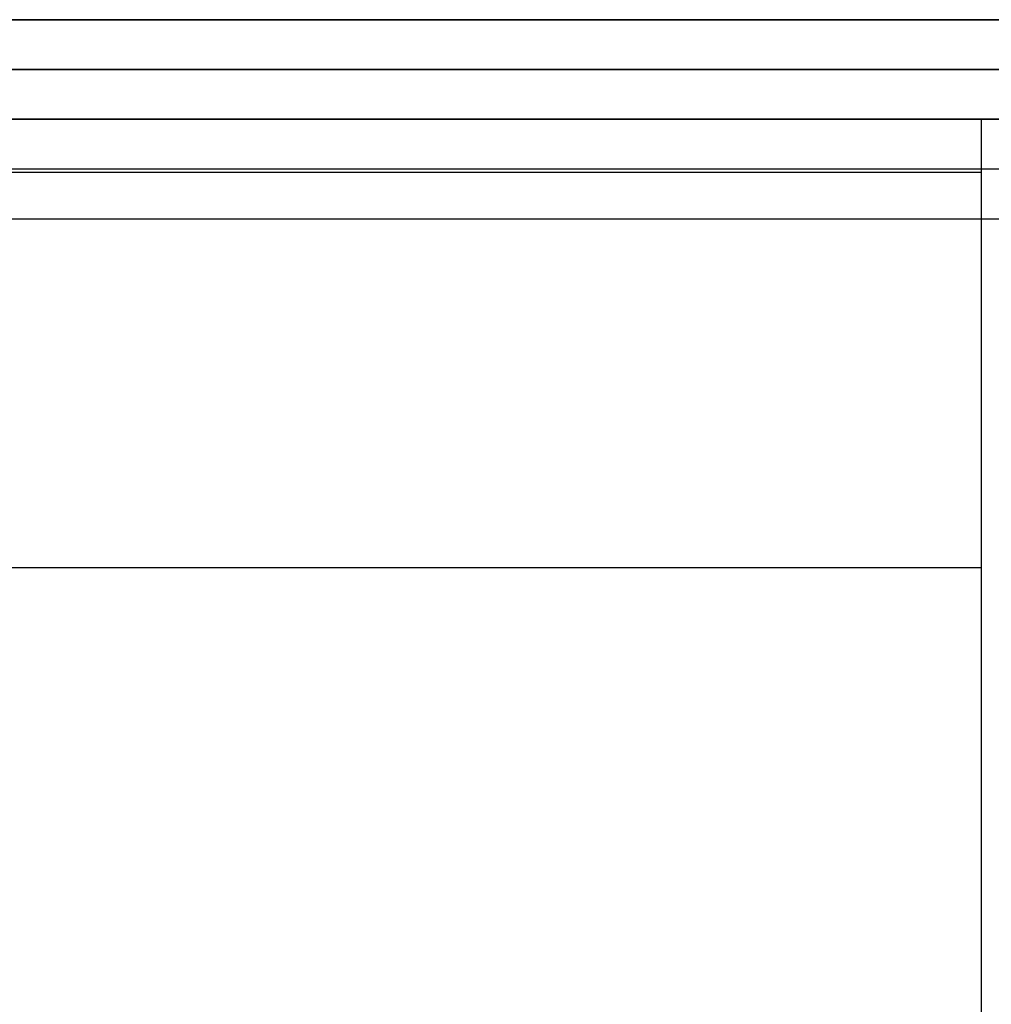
# Model space of a CAD drawing. Header units: millimetres. Extents: x -429 to 422, y -262 to 259.
# Tile 1045 of 1056: x 402 to 412, y 186 to 196. Entities that reach past the tile are written whole.
import ezdxf

# ---------------------------------------------------------------- set-up
doc = ezdxf.new("R2010")
doc.units = ezdxf.units.MM
doc.layers.add('Default', color=7, linetype='Continuous', true_color=0x000000)

msp = doc.modelspace()

# ---------------------------------------------------------------- linework, layer by layer
at = {"layer": 'Default'}
for p, q in [((420.8726, 195.0648, 772.8222), (-427.1274, 195.0648, 772.8222)), ((-427.1274, 195.0648, 1342.8222), (420.8726, 195.0648, 1342.8222)), ((420.8726, 195.0648, 1057.8222), (-427.1274, 195.0648, 1057.8222)), ((399.3726, 195.0648, 880.8222), (420.8726, 195.0648, 880.8222)), ((420.8726, 194.5648, 885.3222), (-427.1274, 194.5648, 885.3222)), ((-418.1274, 190.5648, 780.8222), (411.8726, 190.5648, 780.8222)), ((-418.1274, 190.5648, 873.8222), (411.8726, 190.5648, 873.8222))]:
    msp.add_line(p, q, dxfattribs=at)
for points in [[(-427.1274, 196.0648, 1343.8222), (-3.1274, 196.0648, 1343.8222), (420.8726, 196.0648, 1343.8222)], [(420.8726, 196.0648, 771.8222), (-3.1274, 196.0648, 771.8222), (-427.1274, 196.0648, 771.8222)], [(-427.1274, 195.5648, 1343.3222), (-3.1274, 195.5648, 1343.3222), (420.8726, 195.5648, 1343.3222)], [(420.8726, 195.5648, 772.3222), (-3.1274, 195.5648, 772.3222), (-427.1274, 195.5648, 772.3222)], [(420.8726, 195.0648, 884.8222), (-3.1274, 195.0648, 884.8222), (-427.1274, 195.0648, 884.8222)], [(-427.1274, 195.0648, 876.8222), (-3.1274, 195.0648, 876.8222), (420.8726, 195.0648, 876.8222)], [(411.8726, 195.0648, 771.8222), (-3.1274, 195.0648, 771.8222), (-418.1274, 195.0648, 771.8222)], [(411.8726, 195.0648, 780.8222), (-3.1274, 195.0648, 780.8222), (-418.1274, 195.0648, 780.8222)], [(411.8726, 195.0648, 780.8222), (-3.1274, 195.0648, 780.8222), (-418.1274, 195.0648, 780.8222)], [(411.8726, 195.0648, 873.8222), (-3.1274, 195.0648, 873.8222), (-418.1274, 195.0648, 873.8222)], [(411.8726, 195.0648, 827.3222), (-3.1274, 195.0648, 827.3222), (-418.1274, 195.0648, 827.3222)], [(411.8726, 195.0648, 776.3222), (381.5974, 195.0648, 776.3222), (351.3221, 195.0648, 776.3222)], [(411.8726, 195.0648, 771.8222), (411.8726, 195.0648, 776.3222), (411.8726, 195.0648, 780.8222)], [(411.8726, -246.4352, 771.8222), (411.8726, -25.6852, 771.8222), (411.8726, 195.0648, 771.8222)], [(411.8726, -246.4352, 780.8222), (411.8726, -25.6852, 780.8222), (411.8726, 195.0648, 780.8222)], [(411.8726, -246.4352, 776.3222), (411.8726, -25.6852, 776.3222), (411.8726, 195.0648, 776.3222)], [(411.8726, 186.0648, 780.8222), (411.8726, 190.5648, 780.8222), (411.8726, 195.0648, 780.8222)], [(411.8726, 195.0648, 780.8222), (411.8726, 195.0648, 827.3222), (411.8726, 195.0648, 873.8222)], [(411.8726, 186.0648, 873.8222), (411.8726, 190.5648, 873.8222), (411.8726, 195.0648, 873.8222)], [(411.8726, 186.0648, 827.3222), (411.8726, 190.5648, 827.3222), (411.8726, 195.0648, 827.3222)], [(411.8726, 194.5307, 771.8222), (-3.1274, 194.5307, 771.8222), (-418.1274, 194.5307, 771.8222)], [(411.8726, 194.5307, 780.8222), (-3.1274, 194.5307, 780.8222), (-418.1274, 194.5307, 780.8222)], [(411.8726, 154.5307, 771.8222), (411.8726, 174.5307, 771.8222), (411.8726, 194.5307, 771.8222)], [(411.8726, 154.5307, 780.8222), (411.8726, 174.5307, 780.8222), (411.8726, 194.5307, 780.8222)], [(411.8726, 194.5307, 771.8222), (411.8726, 194.5307, 776.3222), (411.8726, 194.5307, 780.8222)], [(411.8726, 154.5307, 776.3222), (411.8726, 174.5307, 776.3222), (411.8726, 194.5307, 776.3222)], [(-427.1274, 194.0648, 885.8222), (-3.1274, 194.0648, 885.8222), (420.8726, 194.0648, 885.8222)], [(411.8726, 190.5648, 780.8222), (411.8726, 190.5648, 827.3222), (411.8726, 190.5648, 873.8222)]]:
    msp.add_open_spline(points, degree=2, dxfattribs=at)

doc.saveas('drawing.dxf')
